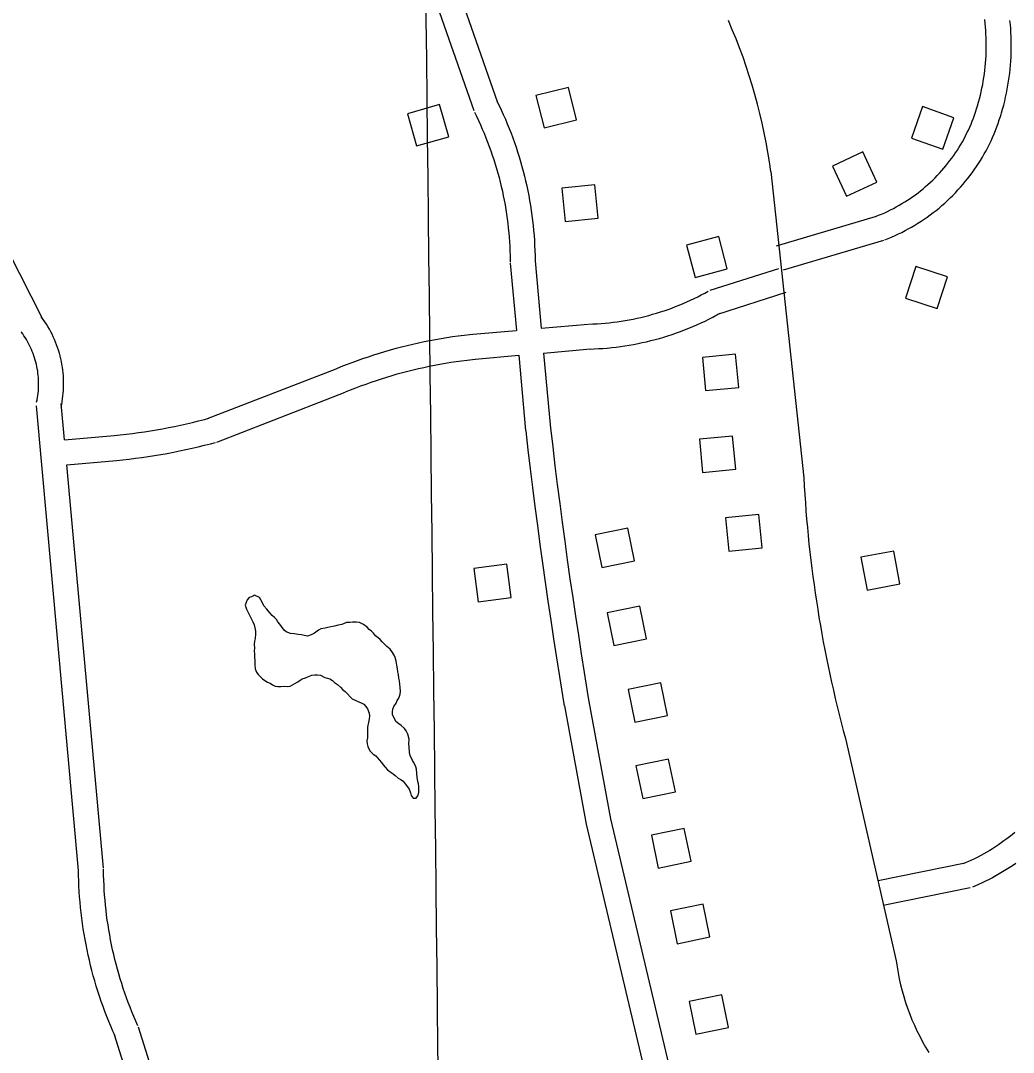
# Model space of a CAD drawing. Extents: x 3683402 to 3721514, y 487807 to 513565.
# Drawn here: x 3692425 to 3693615, y 494081 to 495317 of the extents above; entities that cross this region are included whole.
import ezdxf

# ---------------------------------------------------------------- set-up
doc = ezdxf.new("R2010")
doc.units = 0
for name, color, linetype in [('V-BLDG-OTLN', 7, 'Continuous'), ('V-GRID-MAJR', 7, 'Continuous'), ('V-ROAD-CNTR', 7, 'Continuous'), ('V-TOPO-SHOR', 7, 'Continuous')]:
    doc.layers.add(name, color=color, linetype=linetype)

msp = doc.modelspace()

# ---------------------------------------------------------------- linework, layer by layer
at = {"layer": 'V-BLDG-OTLN'}
for points in [[(3693043.1, 495227.7), (3693052.8, 495188.9), (3693091.6, 495198.5), (3693082, 495237.3)], [(3692938.5, 495178.1), (3692927.4, 495216.6), (3692889, 495205.5), (3692900, 495167.1)], [(3693530.8, 495163.2), (3693544, 495200.9), (3693506.3, 495214.2), (3693493, 495176.4)], [(3693415.4, 495106.8), (3693451.6, 495123.7), (3693434.7, 495159.9), (3693398.5, 495143)], [(3693073.9, 495116.3), (3693077.9, 495076.5), (3693117.7, 495080.5), (3693113.7, 495120.3)], [(3693233.7, 495009.5), (3693272.4, 495019.7), (3693262.2, 495058.4), (3693223.5, 495048.2)], [(3693498.4, 495022.7), (3693485.8, 494984.7), (3693523.8, 494972.1), (3693536.3, 495010.1)], [(3693286.2, 494877.7), (3693282.4, 494917.5), (3693242.6, 494913.6), (3693246.4, 494873.8)], [(3693282.6, 494779.6), (3693278.7, 494819.4), (3693238.9, 494815.5), (3693242.8, 494775.7)], [(3693314.1, 494685.4), (3693310.2, 494725.2), (3693270.4, 494721.3), (3693274.3, 494681.5)], [(3693114, 494700.9), (3693122.1, 494661.7), (3693161.3, 494669.8), (3693153.2, 494709)], [(3693432.6, 494674.1), (3693440, 494634.8), (3693479.3, 494642.2), (3693471.9, 494681.5)], [(3693013.4, 494626), (3693008.2, 494665.6), (3692968.6, 494660.5), (3692973.7, 494620.8)], [(3693128.4, 494607.3), (3693136.5, 494568.2), (3693175.7, 494576.3), (3693167.6, 494615.4)], [(3693153.6, 494515.6), (3693161.7, 494476.4), (3693200.9, 494484.5), (3693192.8, 494523.7)], [(3693162.9, 494424.1), (3693171, 494385), (3693210.2, 494393.1), (3693202.1, 494432.2)], [(3693181.6, 494340.8), (3693189.7, 494301.6), (3693228.9, 494309.7), (3693220.8, 494348.9)], [(3693204.2, 494250.1), (3693212.3, 494210.9), (3693251.5, 494219), (3693243.4, 494258.2)], [(3693226.6, 494141.6), (3693234.7, 494102.4), (3693273.9, 494110.6), (3693265.8, 494149.7)]]:
    msp.add_lwpolyline(points, close=True, dxfattribs=at)
at = {"layer": 'V-GRID-MAJR'}
msp.add_spline([(3692934.8, 493283.3), (3692866.1, 499341.9), (3692797.3, 505402.5), (3692796.2, 505494.7)], degree=3, dxfattribs=at)
at = {"layer": 'V-ROAD-CNTR'}
for points in [[(3692897.3, 495414.2), (3692968.6, 495209.4)], [(3692925.6, 495424), (3692997, 495219.2)], [(3693572.3, 495215.1), (3693573.5, 495219.4), (3693574.7, 495223.6), (3693575.7, 495227.8), (3693576.7, 495232), (3693577.6, 495236.3), (3693578.5, 495240.6), (3693579.2, 495244.8), (3693579.9, 495249.1), (3693580.6, 495253.4), (3693581.1, 495257.8), (3693581.6, 495262.1), (3693582, 495266.4), (3693582.3, 495270.8), (3693582.5, 495275.1), (3693582.7, 495279.5), (3693582.8, 495283.8), (3693582.8, 495288.2), (3693582.8, 495292.5), (3693582.6, 495296.9), (3693582.4, 495301.2), (3693582.2, 495305.6), (3693581.8, 495309.9), (3693581.4, 495314.2), (3693580.9, 495318.6)], [(3693601.1, 495206.7), (3693602.4, 495211.3), (3693603.7, 495216), (3693604.9, 495220.7), (3693606, 495225.4), (3693607, 495230.2), (3693608, 495235), (3693608.8, 495239.8), (3693609.6, 495244.6), (3693610.3, 495249.4), (3693610.9, 495254.3), (3693611.4, 495259.1), (3693611.9, 495264), (3693612.2, 495268.8), (3693612.5, 495273.7), (3693612.7, 495278.6), (3693612.8, 495283.4), (3693612.8, 495288.3), (3693612.8, 495293.2), (3693612.6, 495298), (3693612.4, 495302.9), (3693612.1, 495307.8), (3693611.7, 495312.6), (3693611.2, 495317.5)], [(3692996.3, 495220.9), (3692998.9, 495215.6), (3693001.4, 495210.2), (3693003.9, 495204.7), (3693006.4, 495199.2), (3693008.7, 495193.7), (3693011, 495188.1), (3693013.2, 495182.5), (3693015.3, 495176.9), (3693017.3, 495171.2), (3693019.3, 495165.6), (3693021.1, 495159.9), (3693022.9, 495154.1), (3693024.7, 495148.4), (3693026.3, 495142.6), (3693027.9, 495136.8), (3693029.3, 495131), (3693030.7, 495125.1), (3693032.1, 495119.3), (3693033.3, 495113.4), (3693034.5, 495107.5), (3693035.5, 495101.6), (3693036.5, 495095.6), (3693037.4, 495089.7), (3693038.3, 495083.8), (3693039, 495077.8), (3693039.7, 495071.8), (3693040.3, 495065.8), (3693040.8, 495059.9), (3693041.2, 495053.9), (3693041.5, 495047.9), (3693041.8, 495041.9), (3693042, 495035.9), (3693042, 495029.9), (3693042.1, 495027.9)], [(3693450.1, 495082.5), (3693453.8, 495084), (3693457.4, 495085.5), (3693461, 495087), (3693464.5, 495088.7), (3693468, 495090.4), (3693471.5, 495092.2), (3693474.9, 495094), (3693478.3, 495095.9), (3693481.7, 495097.9), (3693485, 495099.9), (3693488.3, 495102), (3693491.5, 495104.1), (3693494.7, 495106.4), (3693497.8, 495108.6), (3693501, 495111), (3693504, 495113.4), (3693507, 495115.8), (3693510, 495118.3), (3693512.9, 495120.9), (3693515.8, 495123.5), (3693518.6, 495126.2), (3693521.4, 495128.9), (3693524.1, 495131.7), (3693526.8, 495134.6), (3693529.4, 495137.5), (3693531.9, 495140.4), (3693534.4, 495143.4), (3693536.9, 495146.4), (3693539.2, 495149.5), (3693541.6, 495152.6), (3693543.8, 495155.8), (3693546, 495159), (3693548.1, 495162.2), (3693550.2, 495165.5), (3693552.2, 495168.9), (3693554.2, 495172.2), (3693556.1, 495175.6), (3693557.9, 495179.1), (3693559.6, 495182.6), (3693561.3, 495186.1), (3693562.9, 495189.6), (3693564.5, 495193.2), (3693565.9, 495196.8), (3693567.4, 495200.4), (3693568.7, 495204), (3693570, 495207.7), (3693571.2, 495211.4), (3693572.3, 495215.2)], [(3692969.3, 495207.7), (3692971.8, 495202.6), (3692974.2, 495197.5), (3692976.6, 495192.4), (3692978.8, 495187.3), (3692981, 495182.2), (3692983.1, 495177), (3692985.1, 495171.8), (3692987.1, 495166.5), (3692989, 495161.3), (3692990.8, 495156), (3692992.6, 495150.7), (3692994.3, 495145.3), (3692995.9, 495140), (3692997.4, 495134.6), (3692998.8, 495129.2), (3693000.2, 495123.8), (3693001.5, 495118.3), (3693002.8, 495112.9), (3693003.9, 495107.4), (3693005, 495101.9), (3693006, 495096.4), (3693006.9, 495090.9), (3693007.8, 495085.4), (3693008.5, 495079.8), (3693009.2, 495074.3), (3693009.9, 495068.7), (3693010.4, 495063.1), (3693010.9, 495057.6), (3693011.3, 495052), (3693011.6, 495046.4), (3693011.8, 495040.8), (3693012, 495035.2), (3693012.1, 495029.6), (3693012.1, 495027.7)], [(3693461.1, 495054.6), (3693465.1, 495056.2), (3693469.3, 495057.9), (3693473.4, 495059.7), (3693477.4, 495061.6), (3693481.4, 495063.5), (3693485.4, 495065.6), (3693489.3, 495067.7), (3693493.2, 495069.9), (3693497.1, 495072.1), (3693500.9, 495074.4), (3693504.6, 495076.9), (3693508.4, 495079.3), (3693512, 495081.9), (3693515.6, 495084.5), (3693519.2, 495087.2), (3693522.7, 495089.9), (3693526.2, 495092.7), (3693529.6, 495095.6), (3693533, 495098.6), (3693536.3, 495101.6), (3693539.5, 495104.7), (3693542.7, 495107.8), (3693545.8, 495111), (3693548.8, 495114.3), (3693551.8, 495117.6), (3693554.8, 495120.9), (3693557.6, 495124.4), (3693560.4, 495127.8), (3693563.2, 495131.4), (3693565.8, 495135), (3693568.4, 495138.6), (3693570.9, 495142.3), (3693573.4, 495146), (3693575.8, 495149.8), (3693578.1, 495153.6), (3693580.3, 495157.5), (3693582.5, 495161.4), (3693584.5, 495165.3), (3693586.6, 495169.3), (3693588.5, 495173.3), (3693590.3, 495177.4), (3693592.1, 495181.5), (3693593.8, 495185.6), (3693595.4, 495189.8), (3693597, 495194), (3693598.4, 495198.2), (3693599.8, 495202.5), (3693601, 495206.5)], [(3693324.5, 495136.3), (3693364.2, 494769.1)], [(3692451.5, 494960.1), (3692370, 495120)], [(3693331.4, 495047.2), (3693451.3, 495082.9)], [(3693339.9, 495018.5), (3693459.9, 495054.2)], [(3693042, 495029.2), (3693049.5, 494948.7)], [(3693012.1, 495026.4), (3693019.6, 494946)], [(3693252, 494994.1), (3693334, 495020.3)], [(3693106.5, 494953.6), (3693111.4, 494953.8), (3693116.3, 494954), (3693121.1, 494954.3), (3693125.9, 494954.7), (3693130.7, 494955.2), (3693135.5, 494955.7), (3693140.3, 494956.4), (3693145.1, 494957), (3693149.9, 494957.8), (3693154.7, 494958.7), (3693159.4, 494959.6), (3693164.2, 494960.6), (3693168.9, 494961.6), (3693173.6, 494962.8), (3693178.3, 494964), (3693182.9, 494965.3), (3693187.6, 494966.6), (3693192.2, 494968.1), (3693196.8, 494969.6), (3693201.4, 494971.2), (3693205.9, 494972.8), (3693210.4, 494974.5), (3693214.9, 494976.3), (3693219.4, 494978.2), (3693223.8, 494980.1), (3693228.2, 494982.1), (3693232.6, 494984.2), (3693236.9, 494986.4), (3693241.2, 494988.6), (3693245.5, 494990.8), (3693249.3, 494992.9)], [(3693261.1, 494965.5), (3693343.1, 494991.7)], [(3692474, 494853.9), (3692474.7, 494857.1), (3692475.3, 494860.5), (3692475.8, 494864), (3692476.2, 494867.4), (3692476.5, 494870.8), (3692476.8, 494874.3), (3692477, 494877.7), (3692477, 494881.2), (3692477, 494884.7), (3692476.9, 494888.1), (3692476.7, 494891.6), (3692476.4, 494895), (3692476, 494898.5), (3692475.6, 494901.9), (3692475, 494905.3), (3692474.3, 494908.7), (3692473.6, 494912.1), (3692472.8, 494915.5), (3692471.9, 494918.8), (3692470.9, 494922.1), (3692469.8, 494925.4), (3692468.6, 494928.7), (3692467.4, 494931.9), (3692466, 494935.1), (3692464.6, 494938.2), (3692463.1, 494941.4), (3692461.5, 494944.4), (3692459.9, 494947.5), (3692458.1, 494950.5), (3692456.3, 494953.4), (3692454.4, 494956.3), (3692452.4, 494959.1), (3692450.4, 494961.9), (3692450.1, 494962.3)], [(3693107.5, 494923.6), (3693112.7, 494923.8), (3693118, 494924.1), (3693123.3, 494924.4), (3693128.6, 494924.8), (3693133.9, 494925.4), (3693139.1, 494925.9), (3693144.4, 494926.6), (3693149.7, 494927.4), (3693154.9, 494928.2), (3693160.1, 494929.2), (3693165.4, 494930.2), (3693170.5, 494931.3), (3693175.7, 494932.4), (3693180.9, 494933.7), (3693186, 494935), (3693191.2, 494936.4), (3693196.2, 494937.9), (3693201.3, 494939.5), (3693206.4, 494941.2), (3693211.4, 494942.9), (3693216.4, 494944.7), (3693221.3, 494946.6), (3693226.3, 494948.6), (3693231.2, 494950.6), (3693236, 494952.7), (3693240.9, 494954.9), (3693245.7, 494957.2), (3693250.4, 494959.6), (3693255.2, 494962), (3693259.8, 494964.5), (3693263.8, 494966.7)], [(3692444.6, 494860), (3692445.2, 494862.8), (3692445.7, 494865.4), (3692446.1, 494868.1), (3692446.4, 494870.7), (3692446.7, 494873.4), (3692446.8, 494876.1), (3692447, 494878.7), (3692447, 494881.4), (3692447, 494884.1), (3692446.9, 494886.8), (3692446.8, 494889.5), (3692446.5, 494892.1), (3692446.2, 494894.8), (3692445.9, 494897.4), (3692445.4, 494900.1), (3692444.9, 494902.7), (3692444.4, 494905.3), (3692443.7, 494907.9), (3692443, 494910.5), (3692442.3, 494913.1), (3692441.4, 494915.6), (3692440.5, 494918.2), (3692439.5, 494920.7), (3692438.5, 494923.1), (3692437.4, 494925.6), (3692436.2, 494928), (3692435, 494930.4), (3692433.7, 494932.7), (3692432.4, 494935), (3692431, 494937.3), (3692429.5, 494939.6), (3692428, 494941.8), (3692426.4, 494944), (3692426.2, 494944.2)], [(3692967.6, 494941.5), (3693019.6, 494946)], [(3693049.5, 494948.7), (3693105.7, 494953.6)], [(3692803.5, 494900), (3692809.8, 494902.6), (3692816.2, 494905.1), (3692822.7, 494907.6), (3692829.2, 494910), (3692835.7, 494912.3), (3692842.3, 494914.5), (3692848.8, 494916.7), (3692855.5, 494918.7), (3692862.1, 494920.7), (3692868.7, 494922.6), (3692875.4, 494924.5), (3692882.1, 494926.2), (3692888.8, 494927.9), (3692895.5, 494929.5), (3692902.3, 494931), (3692909.1, 494932.5), (3692915.8, 494933.8), (3692922.6, 494935.1), (3692929.5, 494936.3), (3692936.3, 494937.4), (3692943.1, 494938.5), (3692950, 494939.4), (3692956.9, 494940.3), (3692963.7, 494941.1), (3692967.3, 494941.5)], [(3693052.2, 494918.8), (3693108.3, 494923.7)], [(3693052.2, 494918.8), (3693060.6, 494828.7)], [(3692814.8, 494872.2), (3692821, 494874.7), (3692827.1, 494877.2), (3692833.2, 494879.5), (3692839.4, 494881.7), (3692845.6, 494883.9), (3692851.8, 494886.1), (3692858, 494888.1), (3692864.3, 494890.1), (3692870.6, 494892), (3692876.9, 494893.8), (3692883.2, 494895.5), (3692889.5, 494897.2), (3692895.9, 494898.8), (3692902.3, 494900.3), (3692908.7, 494901.7), (3692915.1, 494903.1), (3692921.6, 494904.4), (3692928, 494905.6), (3692934.5, 494906.7), (3692941, 494907.8), (3692947.4, 494908.8), (3692953.9, 494909.7), (3692960.5, 494910.5), (3692967, 494911.3), (3692970.5, 494911.6)], [(3692970.2, 494911.6), (3693022.4, 494916.2)], [(3693022.4, 494916.2), (3693030.7, 494826)], [(3692649.6, 494840.2), (3692803.7, 494900.1)], [(3692660.5, 494812.2), (3692814.6, 494872.1)], [(3692478.2, 494814.7), (3692474.2, 494858.3)], [(3692494.9, 494298.6), (3692444.4, 494855.6)], [(3692478.2, 494814.7), (3692537.6, 494820), (3692544.9, 494820.8), (3692552.2, 494821.6), (3692559.4, 494822.5), (3692566.7, 494823.5), (3692573.9, 494824.5), (3692581.2, 494825.6), (3692588.4, 494826.8), (3692595.6, 494828.1), (3692602.8, 494829.5), (3692610, 494830.9), (3692617.2, 494832.4), (3692624.3, 494834), (3692631.4, 494835.7), (3692638.6, 494837.4), (3692645.7, 494839.2), (3692651.2, 494840.7)], [(3693030.8, 494825.6), (3693033.4, 494802.9), (3693036.1, 494780.2), (3693038.9, 494757.5), (3693041.8, 494734.8), (3693044.8, 494712.1), (3693047.8, 494689.4), (3693050.9, 494666.8), (3693054.1, 494644.1), (3693057.4, 494621.5), (3693060.8, 494598.8), (3693064.2, 494576.2), (3693067.7, 494553.6), (3693071.3, 494531), (3693075, 494508.4), (3693077, 494496)], [(3693060.6, 494829.1), (3693063.2, 494806.4), (3693065.9, 494783.8), (3693068.7, 494761.2), (3693071.6, 494738.6), (3693074.5, 494716.1), (3693077.5, 494693.5), (3693080.6, 494670.9), (3693083.8, 494648.4), (3693087.1, 494625.8), (3693090.4, 494603.3), (3693093.9, 494580.8), (3693097.4, 494558.3), (3693100.9, 494535.8), (3693104.6, 494513.3), (3693106.6, 494500.9)], [(3692480.9, 494784.8), (3692540.5, 494790.2), (3692548.1, 494790.9), (3692555.7, 494791.8), (3692563.2, 494792.7), (3692570.8, 494793.7), (3692578.4, 494794.8), (3692585.9, 494796), (3692593.5, 494797.3), (3692601, 494798.6), (3692608.5, 494800), (3692616, 494801.5), (3692623.5, 494803.1), (3692631, 494804.7), (3692638.4, 494806.5), (3692645.8, 494808.3), (3692653.2, 494810.2), (3692658.9, 494811.7)], [(3692524.8, 494301.3), (3692480.9, 494784.8)], [(3693106.6, 494501.2), (3693132.5, 494360.4), (3693270, 493780.2)], [(3693077.1, 494495.8), (3693103.1, 494354.2), (3693240.8, 493773.3)], [(3693414, 494456.9), (3693474.8, 494190.4)], [(3693616.9, 494344.2), (3693613.7, 494341.5), (3693610.5, 494338.9), (3693607.3, 494336.4), (3693604, 494334), (3693600.6, 494331.6), (3693597.3, 494329.2), (3693593.9, 494326.9), (3693590.4, 494324.7), (3693586.9, 494322.6), (3693583.3, 494320.5), (3693579.8, 494318.5), (3693576.2, 494316.5), (3693572.5, 494314.6), (3693568.8, 494312.8), (3693565.1, 494311), (3693561.4, 494309.3), (3693557.6, 494307.7), (3693554.7, 494306.5)], [(3692538.6, 494100.3), (3692536, 494106), (3692533.5, 494111.9), (3692531.1, 494117.8), (3692528.7, 494123.8), (3692526.4, 494129.8), (3692524.2, 494135.8), (3692522.1, 494141.8), (3692520, 494147.9), (3692518.1, 494154), (3692516.2, 494160.1), (3692514.3, 494166.2), (3692512.6, 494172.4), (3692510.9, 494178.6), (3692509.4, 494184.8), (3692507.9, 494191), (3692506.4, 494197.3), (3692505.1, 494203.5), (3692503.9, 494209.8), (3692502.7, 494216.1), (3692501.6, 494222.4), (3692500.6, 494228.7), (3692499.6, 494235.1), (3692498.8, 494241.4), (3692498, 494247.8), (3692497.3, 494254.1), (3692496.7, 494260.5), (3692496.2, 494266.9), (3692495.8, 494273.3), (3692495.4, 494279.7), (3692495.1, 494286.1), (3692494.9, 494292.5), (3692494.8, 494298.8), (3692494.8, 494299.8)], [(3692566, 494112.4), (3692563.5, 494118), (3692561.2, 494123.5), (3692558.9, 494129.1), (3692556.7, 494134.7), (3692554.5, 494140.3), (3692552.4, 494146), (3692550.4, 494151.6), (3692548.5, 494157.3), (3692546.7, 494163.1), (3692544.9, 494168.8), (3692543.2, 494174.6), (3692541.5, 494180.4), (3692540, 494186.2), (3692538.5, 494192), (3692537.1, 494197.9), (3692535.7, 494203.7), (3692534.5, 494209.6), (3692533.3, 494215.5), (3692532.2, 494221.4), (3692531.2, 494227.4), (3692530.2, 494233.3), (3692529.3, 494239.2), (3692528.5, 494245.2), (3692527.8, 494251.2), (3692527.2, 494257.2), (3692526.6, 494263.2), (3692526.1, 494269.2), (3692525.7, 494275.2), (3692525.4, 494281.2), (3692525.1, 494287.2), (3692524.9, 494293.2), (3692524.8, 494299.2), (3692524.8, 494300.1)], [(3693557.3, 494307.3), (3693453.4, 494286.1)], [(3693618, 494307.1), (3693614.1, 494304.4), (3693610.3, 494301.8), (3693606.3, 494299.3), (3693602.4, 494296.9), (3693598.4, 494294.5), (3693594.3, 494292.2), (3693590.2, 494290), (3693586.1, 494287.8), (3693581.9, 494285.8), (3693577.7, 494283.8), (3693573.4, 494281.9), (3693569.2, 494280), (3693566.1, 494278.8)], [(3693563.4, 494277.9), (3693459.4, 494256.7)], [(3692660, 493713), (3692538, 494101.8)], [(3692688.4, 493722.8), (3692566.6, 494110.8)]]:
    msp.add_lwpolyline(points, dxfattribs=at)
for centre, radius, start, end in [((3692668.8, 495050.1), 661.3, 7.4916, 23.8282), ((3694847.9, 494846.1), 1485.8, 182.9691, 195.1843), ((3693748.4, 494225.7), 275.8, 187.3421, 211.7301)]:
    msp.add_arc(centre, radius, start, end, dxfattribs=at)
at = {"layer": 'V-TOPO-SHOR'}
for points in [[(3692705.6, 494628.5), (3692702.2, 494626.6), (3692699.3, 494625.8), (3692697.1, 494623.2), (3692695.6, 494619.7), (3692694.6, 494616.8), (3692696, 494612), (3692697.5, 494609.4), (3692698.9, 494606.1), (3692700.5, 494603.1), (3692702, 494599.9), (3692703.6, 494596.8), (3692705.4, 494593.2), (3692706.3, 494589.4), (3692706.8, 494585.6), (3692707.1, 494582.1), (3692706.6, 494576.7), (3692705.6, 494573.4), (3692705.5, 494570.1), (3692705.6, 494565.1), (3692705.3, 494561.9), (3692705.8, 494558), (3692705.9, 494554.6), (3692706, 494549.4), (3692706.3, 494545.1), (3692706.7, 494540.5), (3692708.3, 494536.5), (3692710.1, 494533.7), (3692713.1, 494530.9), (3692715.5, 494528.3), (3692718.2, 494526.4), (3692721.3, 494524.2), (3692724.5, 494523.1), (3692727.4, 494521.3), (3692730.5, 494519.6), (3692733.8, 494519.3), (3692737.5, 494519.2), (3692741.3, 494519.5), (3692745, 494519.3), (3692748.6, 494519.7), (3692754.1, 494522.6), (3692757.5, 494524.6), (3692760.3, 494526.8), (3692763, 494528.2), (3692766.8, 494529.7), (3692770.4, 494531.1), (3692774.4, 494532.8), (3692777.9, 494533.2), (3692781.3, 494533.3), (3692784.8, 494532.7), (3692789.9, 494530.1), (3692793.2, 494529.2), (3692796.1, 494528.2), (3692799.4, 494526.3), (3692801.8, 494524.1), (3692805.1, 494521.7), (3692808.7, 494518.5), (3692811.7, 494515.3), (3692814.6, 494513.3), (3692817.4, 494510.5), (3692820.6, 494506.7), (3692822.9, 494504.3), (3692827.4, 494502.3), (3692830.7, 494500.6), (3692833.8, 494499.4), (3692836.6, 494498.1), (3692839.3, 494495.1), (3692841, 494492.2), (3692843, 494487.1), (3692843.5, 494483.5), (3692843.2, 494480.4), (3692842.2, 494476.1), (3692841.7, 494473), (3692841.2, 494469.9), (3692841.1, 494465.5), (3692841, 494461.3), (3692841.1, 494457.8), (3692840.5, 494453.9), (3692840.8, 494450.5), (3692841.6, 494447.4), (3692842.7, 494444.4), (3692844.5, 494441.5), (3692848, 494438.2), (3692851, 494435.9), (3692855.3, 494431.4), (3692857.9, 494428.2), (3692860.1, 494425.2), (3692862.3, 494422.6), (3692865.3, 494419.4), (3692869.4, 494416.2), (3692871.8, 494414.4), (3692874.5, 494412.3), (3692878.1, 494409.3), (3692881.2, 494407.5), (3692883.9, 494405.8), (3692886.5, 494402.6), (3692889.1, 494398.9), (3692891.1, 494396), (3692892.6, 494391.8), (3692893.6, 494388.4), (3692895.8, 494385.4)], [(3692895.8, 494385.4), (3692899.5, 494385.5), (3692901.7, 494388.2), (3692902.6, 494392.1), (3692902.7, 494396), (3692902.8, 494399.4), (3692902.5, 494402.5), (3692901.5, 494405.4), (3692900.7, 494410.5), (3692900.4, 494414.8), (3692899.9, 494419.9), (3692899.1, 494422.8), (3692896.8, 494428.1), (3692895.2, 494430.6), (3692892.3, 494436.5), (3692891.5, 494440.1), (3692891.1, 494446.8), (3692890.8, 494450.3), (3692891, 494456.1), (3692889.7, 494462), (3692887.7, 494466.2), (3692885.7, 494469), (3692881.5, 494472.4), (3692878.8, 494474.6), (3692875.2, 494477.4), (3692872.6, 494482.5), (3692871.2, 494485.4), (3692871.1, 494489), (3692871.4, 494492.1), (3692872.8, 494495), (3692875.4, 494499.3), (3692876.9, 494502.5), (3692878.7, 494505.2), (3692880.3, 494509.9), (3692880.8, 494513.7), (3692880.5, 494517.8), (3692879.7, 494525.8), (3692878.8, 494529.3), (3692878.3, 494533.5), (3692877.5, 494536.9), (3692877, 494540.2), (3692876.3, 494544.6), (3692875.4, 494549.4), (3692874.5, 494553.8), (3692873.1, 494556.6), (3692870.3, 494561.2), (3692868.3, 494563.8), (3692864.5, 494567.2), (3692861.8, 494569.4), (3692858.6, 494572.8), (3692856.2, 494575.4), (3692853.8, 494577.5), (3692850.7, 494579.9), (3692848.3, 494582.9), (3692845.9, 494585.3), (3692843.2, 494587.6), (3692840.6, 494590.2), (3692836.5, 494593.5), (3692831.6, 494595.7), (3692828.1, 494596.2), (3692823.3, 494596.3), (3692820.2, 494596), (3692816, 494595.7), (3692810.5, 494593.4), (3692805.9, 494592.5), (3692801.5, 494591.6), (3692797.1, 494590.7), (3692793.8, 494589.7), (3692790.6, 494589.2), (3692785.4, 494588.1), (3692782.4, 494586.7), (3692777.5, 494583.1), (3692773.7, 494580.9), (3692769.1, 494579.6), (3692765.4, 494580.2), (3692762.1, 494581.1), (3692758.1, 494581.6), (3692753.4, 494582.2), (3692749, 494582.5), (3692743.8, 494584.5), (3692741.4, 494586.7), (3692738, 494591.2), (3692736.2, 494593.7), (3692733.8, 494596.7), (3692732, 494599.5), (3692729.6, 494602), (3692727, 494604.4), (3692724.1, 494607.4), (3692720.5, 494611.9), (3692717.1, 494615.9), (3692715.3, 494619.3), (3692713.3, 494623.1), (3692711.8, 494625.7), (3692705.6, 494628.5)]]:
    msp.add_lwpolyline(points, dxfattribs=at)

doc.saveas('drawing.dxf')
